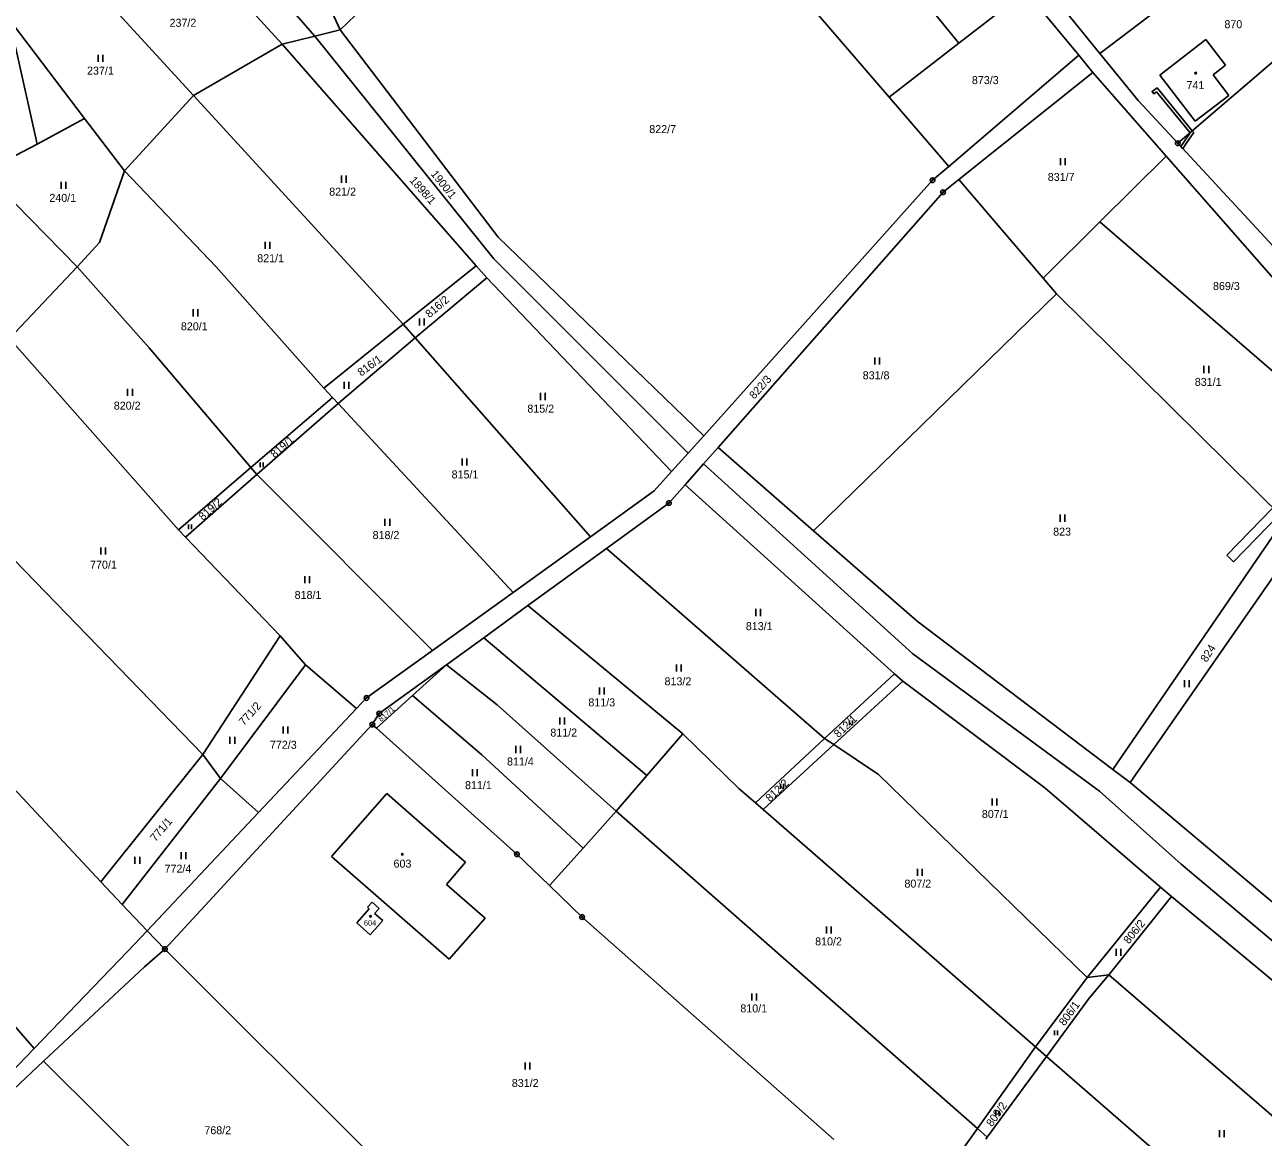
# Model space of a CAD drawing. Extents: x -445050 to -440454, y -1134563 to -1129741.
# Drawn here: x -441906.2 to -441643.1, y -1131436.6 to -1131200.4 of the extents above; entities that cross this region are included whole.
import ezdxf

# ---------------------------------------------------------------- set-up
doc = ezdxf.new("R2010")
doc.units = 0
for name, color, linetype in [('Vrstva 1', 7, 'Continuous'), ('Vrstva 18', 7, 'Continuous'), ('Vrstva 19', 7, 'Continuous'), ('Vrstva 24', 7, 'Continuous'), ('Vrstva 25', 7, 'Continuous'), ('Vrstva 3', 7, 'Continuous'), ('Vrstva 30', 7, 'Continuous'), ('Vrstva 37', 7, 'Continuous'), ('Vrstva 6', 7, 'Continuous')]:
    doc.layers.add(name, color=color, linetype=linetype)

msp = doc.modelspace()

# ---------------------------------------------------------------- linework, layer by layer
at = {"layer": 'Vrstva 1'}
for p, q in [((-441655.29, -1131203.55), (-441665.09, -1131211.06)), ((-441634.44, -1131202.53), (-441661.27, -1131225.54)), ((-441651.11, -1131209), (-441655.29, -1131203.55)), ((-441653.78, -1131210.99), (-441651.11, -1131209)), ((-441665.09, -1131211.06), (-441657.59, -1131220.87)), ((-441650.42, -1131215.41), (-441653.78, -1131210.99)), ((-441657.59, -1131220.87), (-441650.42, -1131215.41)), ((-441661.27, -1131225.54), (-441638.37, -1131250.2))]:
    msp.add_line(p, q, dxfattribs=at)
for points in [[(-441722.56, -1131215.75), (-441774.76, -1131155.19)], [(-441877.46, -1131176.04), (-441851.52, -1131204.49)], [(-441867.29, -1131176.81), (-441844.56, -1131202.79)], [(-441726.45, -1131181.4), (-441707.8, -1131204.33)], [(-441677.79, -1131206.49), (-441690.45, -1131190.9)], [(-441693.51, -1131193.26), (-441707.8, -1131204.33)], [(-441693.51, -1131193.26), (-441682.3, -1131206.88)], [(-441844.56, -1131202.79), (-441851.52, -1131204.49)], [(-441839.15, -1131201.5), (-441844.56, -1131202.79)], [(-441844.56, -1131202.79), (-441806.51, -1131250.05)], [(-441805.63, -1131245.45), (-441839.15, -1131201.5)], [(-441851.52, -1131204.49), (-441810.29, -1131251.56)], [(-441707.8, -1131204.33), (-441722.56, -1131215.75)], [(-441709.89, -1131230.45), (-441682.3, -1131206.88)], [(-441682.3, -1131206.88), (-441679.28, -1131210.56)], [(-441669.7, -1131216.46), (-441677.79, -1131206.49)], [(-441679.28, -1131210.56), (-441707.74, -1131233.26)], [(-441679.28, -1131210.56), (-441663.73, -1131228.28)], [(-441709.89, -1131230.45), (-441722.56, -1131215.75)], [(-441661.27, -1131225.54), (-441669.7, -1131216.46)], [(-441663.73, -1131228.28), (-441677.82, -1131242.24)], [(-441663.73, -1131228.28), (-441615.56, -1131283.16)], [(-441713.34, -1131233.4), (-441709.89, -1131230.45)], [(-441761.96, -1131287.68), (-441713.34, -1131233.4)], [(-441707.74, -1131233.26), (-441711.12, -1131235.96)], [(-441711.12, -1131235.96), (-441758.92, -1131290.14)], [(-441677.82, -1131242.24), (-441622.6, -1131289.95)], [(-441761.96, -1131287.68), (-441805.63, -1131245.45)], [(-441806.51, -1131250.05), (-441765.25, -1131291.35)], [(-441810.29, -1131251.56), (-441808.05, -1131254.12)], [(-441808.05, -1131254.12), (-441768.77, -1131295.27)], [(-441765.25, -1131291.35), (-441761.96, -1131287.68)], [(-441758.92, -1131290.14), (-441761.99, -1131293.62)], [(-441768.77, -1131295.27), (-441765.25, -1131291.35)], [(-441772.45, -1131299.33), (-441768.77, -1131295.27)], [(-441761.99, -1131293.62), (-441765.93, -1131298.09)], [(-441765.93, -1131298.09), (-441769.34, -1131301.95)], [(-441786, -1131309.08), (-441772.45, -1131299.33)], [(-441769.34, -1131301.95), (-441782.6, -1131311.58)], [(-441802.45, -1131320.92), (-441786, -1131309.08)], [(-441782.6, -1131311.58), (-441799.29, -1131323.69)], [(-441819.58, -1131333.25), (-441802.45, -1131320.92)], [(-441799.29, -1131323.69), (-441808.69, -1131330.52)], [(-441808.69, -1131330.52), (-441816.62, -1131336.28)], [(-441833.57, -1131343.32), (-441819.58, -1131333.25)], [(-441816.62, -1131336.28), (-441830.86, -1131346.62)], [(-441856.49, -1131367.6), (-441835.71, -1131345.58)], [(-441835.71, -1131345.58), (-441833.57, -1131343.32)], [(-441830.86, -1131346.62), (-441832.35, -1131348.95)], [(-441876.4, -1131396.64), (-441832.35, -1131348.95)], [(-441832.35, -1131348.95), (-441831.48, -1131349.73)], [(-441831.48, -1131349.73), (-441801.63, -1131376.48)], [(-441841.01, -1131376.98), (-441829.24, -1131363.63)], [(-441829.24, -1131363.63), (-441815.85, -1131375.33)], [(-441880.19, -1131392.72), (-441856.49, -1131367.6)], [(-441816.03, -1131398.77), (-441841.01, -1131376.98)], [(-441815.85, -1131375.33), (-441812.53, -1131378.21)], [(-441801.63, -1131376.48), (-441794.7, -1131383.16)], [(-441812.53, -1131378.21), (-441816.62, -1131382.92)], [(-441816.62, -1131382.92), (-441808.41, -1131390.07)], [(-441794.7, -1131383.16), (-441787.78, -1131389.83)], [(-441833.35, -1131387.76), (-441832.4, -1131386.7)], [(-441833, -1131388.1), (-441833.35, -1131387.76)], [(-441832.4, -1131386.7), (-441830.93, -1131388.03)], [(-441835.61, -1131391.09), (-441833, -1131388.1)], [(-441830.93, -1131388.03), (-441831.87, -1131389.08)], [(-441831.87, -1131389.08), (-441830.13, -1131390.56)], [(-441808.41, -1131390.07), (-441816.03, -1131398.77)], [(-441787.78, -1131389.83), (-441734.3, -1131437.08)], [(-441884.38, -1131397.16), (-441880.19, -1131392.72)], [(-441876.4, -1131396.64), (-441880.19, -1131392.72)], [(-441832.81, -1131393.58), (-441835.61, -1131391.09)], [(-441830.13, -1131390.56), (-441832.81, -1131393.58)], [(-441904.19, -1131417.75), (-441884.38, -1131397.16)], [(-441876.4, -1131396.64), (-441880.71, -1131400.37)], [(-441831.61, -1131441.36), (-441876.4, -1131396.64)], [(-441880.71, -1131400.37), (-441902.17, -1131420.45)], [(-441909.28, -1131423.04), (-441904.19, -1131417.75)], [(-441902.17, -1131420.45), (-441921.19, -1131438.24)]]:
    msp.add_lwpolyline(points, dxfattribs=at)
at = {"layer": 'Vrstva 24'}
for centre, radius in [((-441661.27, -1131225.54), 0.5), ((-441661.27, -1131225.54), 0.1), ((-441713.34, -1131233.4), 0.5), ((-441713.34, -1131233.4), 0.1), ((-441711.12, -1131235.96), 0.5), ((-441711.12, -1131235.96), 0.1), ((-441769.34, -1131301.95), 0.5), ((-441769.34, -1131301.95), 0.1), ((-441833.57, -1131343.32), 0.5), ((-441833.57, -1131343.32), 0.1), ((-441830.86, -1131346.62), 0.5), ((-441830.86, -1131346.62), 0.1), ((-441832.35, -1131348.95), 0.5), ((-441832.35, -1131348.95), 0.1), ((-441801.63, -1131376.48), 0.5), ((-441801.63, -1131376.48), 0.1), ((-441787.78, -1131389.83), 0.5), ((-441787.78, -1131389.83), 0.1), ((-441876.4, -1131396.64), 0.5), ((-441876.4, -1131396.64), 0.1)]:
    msp.add_circle(centre, radius, dxfattribs=at)
at = {"layer": 'Vrstva 25'}
for p, q in [((-441890.56, -1131208.25), (-441890.56, -1131206.75)), ((-441889.56, -1131208.25), (-441889.56, -1131206.75)), ((-441686.19, -1131230.2), (-441686.19, -1131228.7)), ((-441685.19, -1131230.2), (-441685.19, -1131228.7)), ((-441838.9, -1131233.92), (-441838.9, -1131232.42)), ((-441837.9, -1131233.92), (-441837.9, -1131232.42)), ((-441898.43, -1131235.24), (-441898.43, -1131233.74)), ((-441897.43, -1131235.24), (-441897.43, -1131233.74)), ((-441855.13, -1131247.99), (-441855.13, -1131246.49)), ((-441854.13, -1131247.99), (-441854.13, -1131246.49)), ((-441870.41, -1131262.3), (-441870.41, -1131260.8)), ((-441869.41, -1131262.3), (-441869.41, -1131260.8)), ((-441822.35, -1131264.27), (-441822.35, -1131262.77)), ((-441821.35, -1131264.27), (-441821.35, -1131262.77)), ((-441725.63, -1131272.51), (-441725.63, -1131271.01)), ((-441724.63, -1131272.51), (-441724.63, -1131271.01)), ((-441655.7, -1131274.33), (-441655.7, -1131272.83)), ((-441654.7, -1131274.33), (-441654.7, -1131272.83)), ((-441838.35, -1131277.71), (-441838.35, -1131276.21)), ((-441837.35, -1131277.71), (-441837.35, -1131276.21)), ((-441884.32, -1131279.16), (-441884.32, -1131277.66)), ((-441883.32, -1131279.16), (-441883.32, -1131277.66)), ((-441796.62, -1131280.06), (-441796.62, -1131278.56)), ((-441795.62, -1131280.06), (-441795.62, -1131278.56)), ((-441813.29, -1131293.94), (-441813.29, -1131292.44)), ((-441812.29, -1131293.94), (-441812.29, -1131292.44)), ((-441856.18, -1131294.31), (-441856.18, -1131293.3)), ((-441855.52, -1131294.31), (-441855.52, -1131293.3)), ((-441829.66, -1131306.8), (-441829.66, -1131305.3)), ((-441828.66, -1131306.8), (-441828.66, -1131305.3)), ((-441686.23, -1131305.89), (-441686.23, -1131304.39)), ((-441685.23, -1131305.89), (-441685.23, -1131304.39)), ((-441871.41, -1131307.49), (-441871.41, -1131306.49)), ((-441870.73, -1131307.49), (-441870.73, -1131306.49)), ((-441890.01, -1131312.87), (-441890.01, -1131311.37)), ((-441889.01, -1131312.87), (-441889.01, -1131311.37)), ((-441846.71, -1131318.95), (-441846.71, -1131317.45)), ((-441845.71, -1131318.95), (-441845.71, -1131317.45)), ((-441750.89, -1131325.92), (-441750.89, -1131324.42)), ((-441749.89, -1131325.92), (-441749.89, -1131324.42)), ((-441767.73, -1131337.68), (-441767.73, -1131336.18)), ((-441766.73, -1131337.68), (-441766.73, -1131336.18)), ((-441659.86, -1131341.02), (-441659.86, -1131339.52)), ((-441658.86, -1131341.02), (-441658.86, -1131339.52)), ((-441784.09, -1131342.61), (-441784.09, -1131341.11)), ((-441783.09, -1131342.61), (-441783.09, -1131341.11)), ((-441792.51, -1131348.97), (-441792.51, -1131347.47)), ((-441791.51, -1131348.97), (-441791.51, -1131347.47)), ((-441731.03, -1131349.08), (-441731.03, -1131348.07)), ((-441730.35, -1131349.08), (-441730.35, -1131348.07)), ((-441851.3, -1131350.89), (-441851.3, -1131349.39)), ((-441850.3, -1131350.89), (-441850.3, -1131349.39)), ((-441862.58, -1131353.06), (-441862.58, -1131351.56)), ((-441861.58, -1131353.06), (-441861.58, -1131351.56)), ((-441801.88, -1131355.01), (-441801.88, -1131353.51)), ((-441800.88, -1131355.01), (-441800.88, -1131353.51)), ((-441811.1, -1131359.94), (-441811.1, -1131358.44)), ((-441810.1, -1131359.94), (-441810.1, -1131358.44)), ((-441745.67, -1131362.59), (-441745.67, -1131361.58)), ((-441745.01, -1131362.59), (-441745.01, -1131361.58)), ((-441700.69, -1131366.14), (-441700.69, -1131364.64)), ((-441699.69, -1131366.14), (-441699.69, -1131364.64)), ((-441882.76, -1131378.55), (-441882.76, -1131377.05)), ((-441881.76, -1131378.55), (-441881.76, -1131377.05)), ((-441872.96, -1131377.57), (-441872.96, -1131376.07)), ((-441871.96, -1131377.57), (-441871.96, -1131376.07)), ((-441716.56, -1131381.09), (-441716.56, -1131379.59)), ((-441715.56, -1131381.09), (-441715.56, -1131379.59)), ((-441735.9, -1131393.35), (-441735.9, -1131391.85)), ((-441734.9, -1131393.35), (-441734.9, -1131391.85)), ((-441674.37, -1131398.06), (-441674.37, -1131396.56)), ((-441673.37, -1131398.06), (-441673.37, -1131396.56)), ((-441751.72, -1131407.54), (-441751.72, -1131406.04)), ((-441750.72, -1131407.54), (-441750.72, -1131406.04)), ((-441687.47, -1131414.93), (-441687.47, -1131413.93)), ((-441686.79, -1131414.93), (-441686.79, -1131413.93)), ((-441799.9, -1131422.22), (-441799.9, -1131420.72)), ((-441798.9, -1131422.22), (-441798.9, -1131420.72)), ((-441699.9, -1131431.95), (-441699.9, -1131430.95)), ((-441699.23, -1131431.95), (-441699.23, -1131430.95)), ((-441652.39, -1131436.56), (-441652.39, -1131435.06)), ((-441651.39, -1131436.56), (-441651.39, -1131435.06))]:
    msp.add_line(p, q, dxfattribs=at)
for centre in [(-441657.47, -1131210.65), (-441825.96, -1131376.52), (-441832.73, -1131389.68)]:
    msp.add_circle(centre, 0.175, dxfattribs=at)
at = {"layer": 'Vrstva 3'}
for points in [[(-441655.29, -1131203.55), (-441665.09, -1131211.06)], [(-441651.11, -1131209), (-441655.29, -1131203.55)], [(-441653.78, -1131210.99), (-441651.11, -1131209)], [(-441665.09, -1131211.06), (-441657.59, -1131220.87)], [(-441650.42, -1131215.41), (-441653.78, -1131210.99)], [(-441657.59, -1131220.87), (-441650.42, -1131215.41)], [(-441841.01, -1131376.98), (-441829.24, -1131363.63)], [(-441829.24, -1131363.63), (-441815.85, -1131375.33)], [(-441816.03, -1131398.77), (-441841.01, -1131376.98)], [(-441815.85, -1131375.33), (-441812.53, -1131378.21)], [(-441812.53, -1131378.21), (-441816.62, -1131382.92)], [(-441816.62, -1131382.92), (-441808.41, -1131390.07)], [(-441833.35, -1131387.76), (-441832.4, -1131386.7)], [(-441833, -1131388.1), (-441833.35, -1131387.76)], [(-441832.4, -1131386.7), (-441830.93, -1131388.03)], [(-441835.61, -1131391.09), (-441833, -1131388.1)], [(-441830.93, -1131388.03), (-441831.87, -1131389.08)], [(-441831.87, -1131389.08), (-441830.13, -1131390.56)], [(-441808.41, -1131390.07), (-441816.03, -1131398.77)], [(-441832.81, -1131393.58), (-441835.61, -1131391.09)], [(-441830.13, -1131390.56), (-441832.81, -1131393.58)]]:
    msp.add_lwpolyline(points, dxfattribs=at)
at = {"layer": 'Vrstva 30'}
for p, q in [((-441650.84, -1131312.99), (-441641.09, -1131302.94)), ((-441639.67, -1131304.34), (-441649.42, -1131314.39)), ((-441649.42, -1131314.39), (-441650.84, -1131312.99))]:
    msp.add_line(p, q, dxfattribs=at)
for points in [[(-441665.79, -1131214.61), (-441666.39, -1131215.04), (-441666.73, -1131214.54), (-441665.67, -1131213.81), (-441658.2, -1131222.9), (-441658.65, -1131223.3), (-441665.79, -1131214.61)], [(-441657.88, -1131223.28), (-441659.5, -1131225.63), (-441660.17, -1131226.72), (-441660.59, -1131226.27), (-441660, -1131225.31), (-441658.65, -1131223.3), (-441658.2, -1131222.9), (-441657.88, -1131223.28)]]:
    msp.add_lwpolyline(points, dxfattribs=at)
at = {"layer": 'Vrstva 37'}
for centre in [(-441657.47, -1131210.65), (-441825.96, -1131376.52), (-441832.73, -1131389.68)]:
    msp.add_circle(centre, 0.175, dxfattribs=at)
at = {"layer": 'Vrstva 6'}
for points in [[(-441853.04, -1131171.29), (-441839.15, -1131201.5)], [(-441648.26, -1131183.96), (-441677.79, -1131206.49)], [(-441894.1, -1131189.46), (-441870.35, -1131215.41)], [(-441839.15, -1131201.5), (-441831.04, -1131193.6)], [(-441911.64, -1131196.49), (-441893.45, -1131220.29)], [(-441908.15, -1131205.06), (-441903.55, -1131225.76)], [(-441851.52, -1131204.49), (-441870.35, -1131215.41)], [(-441870.35, -1131215.41), (-441884.96, -1131231.39)], [(-441870.35, -1131215.41), (-441825.81, -1131263.99)], [(-441893.45, -1131220.29), (-441903.55, -1131225.76)], [(-441893.45, -1131220.29), (-441884.96, -1131231.39)], [(-441903.55, -1131225.76), (-441914.32, -1131231.3)], [(-441914.89, -1131231.59), (-441895.01, -1131251.8)], [(-441884.96, -1131231.39), (-441890.28, -1131246.62)], [(-441884.96, -1131231.39), (-441865.52, -1131251.81)], [(-441707.74, -1131233.26), (-441689.86, -1131254.17)], [(-441677.82, -1131242.24), (-441689.86, -1131254.17)], [(-441890.28, -1131246.62), (-441895.01, -1131251.8)], [(-441895.01, -1131251.8), (-441909.43, -1131266.98)], [(-441895.01, -1131251.8), (-441879.75, -1131269)], [(-441865.52, -1131251.81), (-441842.64, -1131277.55)], [(-441810.29, -1131251.56), (-441825.81, -1131263.99)], [(-441808.05, -1131254.12), (-441823.26, -1131266.88)], [(-441689.86, -1131254.17), (-441687, -1131257.52)], [(-441687, -1131257.52), (-441738.62, -1131307.86)], [(-441687, -1131257.52), (-441638.62, -1131305.38)], [(-441825.81, -1131263.99), (-441842.64, -1131277.55)], [(-441825.81, -1131263.99), (-441823.26, -1131266.88)], [(-441909.43, -1131266.98), (-441873.51, -1131307.61)], [(-441879.75, -1131269), (-441858.15, -1131294.36)], [(-441823.26, -1131266.88), (-441839.61, -1131280.83)], [(-441823.26, -1131266.88), (-441786, -1131309.08)], [(-441840.82, -1131279.51), (-441858.15, -1131294.36)], [(-441842.64, -1131277.55), (-441840.82, -1131279.51)], [(-441840.82, -1131279.51), (-441839.61, -1131280.83)], [(-441839.61, -1131280.83), (-441856.89, -1131295.9)], [(-441839.61, -1131280.83), (-441802.45, -1131320.92)], [(-441758.92, -1131290.14), (-441738.62, -1131307.86)], [(-441928.52, -1131293.33), (-441868.32, -1131355.32)], [(-441858.15, -1131294.36), (-441873.51, -1131307.61)], [(-441858.15, -1131294.36), (-441856.89, -1131295.9)], [(-441761.99, -1131293.62), (-441717.51, -1131333.98)], [(-441856.89, -1131295.9), (-441872.01, -1131309.17)], [(-441856.89, -1131295.9), (-441819.58, -1131333.25)], [(-441765.93, -1131298.09), (-441721.41, -1131338.17)], [(-441638.62, -1131305.38), (-441675.07, -1131358.47)], [(-441873.51, -1131307.61), (-441872.01, -1131309.17)], [(-441738.62, -1131307.86), (-441716.65, -1131327.04)], [(-441634.97, -1131308.93), (-441671.41, -1131361.23)], [(-441872.01, -1131309.17), (-441851.92, -1131330.09)], [(-441782.6, -1131311.58), (-441736.3, -1131351.91)], [(-441944.94, -1131323.54), (-441889.98, -1131382.37)], [(-441799.29, -1131323.69), (-441766.41, -1131350.93)], [(-441716.65, -1131327.04), (-441675.07, -1131358.47)], [(-441851.92, -1131330.09), (-441868.32, -1131355.32)], [(-441851.92, -1131330.09), (-441846.54, -1131336.29)], [(-441808.69, -1131330.52), (-441774.03, -1131359.78)], [(-441717.51, -1131333.98), (-441677.9, -1131363.09)], [(-441846.54, -1131336.29), (-441864.61, -1131360.38)], [(-441846.54, -1131336.29), (-441835.71, -1131345.58)], [(-441816.62, -1131336.28), (-441823.81, -1131342.79)], [(-441816.62, -1131336.28), (-441805.8, -1131344.78)], [(-441721.41, -1131338.17), (-441736.3, -1131351.91)], [(-441719.65, -1131339.76), (-441734.33, -1131353.22)], [(-441721.41, -1131338.17), (-441719.65, -1131339.76)], [(-441719.65, -1131339.76), (-441689.54, -1131362.41)], [(-441823.81, -1131342.79), (-441831.48, -1131349.73)], [(-441823.81, -1131342.79), (-441809.06, -1131355.4)], [(-441805.8, -1131344.78), (-441780.53, -1131367.32)], [(-441766.41, -1131350.93), (-441774.03, -1131359.78)], [(-441766.41, -1131350.93), (-441754.41, -1131362.6)], [(-441736.3, -1131351.91), (-441750.97, -1131365.59)], [(-441734.33, -1131353.22), (-441749.35, -1131367)], [(-441736.3, -1131351.91), (-441734.33, -1131353.22)], [(-441734.33, -1131353.22), (-441724.84, -1131359.55)], [(-441957.65, -1131356.27), (-441904.19, -1131417.75)], [(-441868.32, -1131355.32), (-441889.98, -1131382.37)], [(-441868.32, -1131355.32), (-441864.61, -1131360.38)], [(-441809.06, -1131355.4), (-441787.56, -1131375.18)], [(-441675.07, -1131358.47), (-441671.41, -1131361.23)], [(-441864.61, -1131360.38), (-441885.48, -1131387.13)], [(-441864.61, -1131360.38), (-441856.49, -1131367.6)], [(-441774.03, -1131359.78), (-441780.53, -1131367.32)], [(-441724.84, -1131359.55), (-441680.51, -1131402.68)], [(-441671.41, -1131361.23), (-441616.75, -1131407.18)], [(-441754.41, -1131362.6), (-441750.97, -1131365.59)], [(-441689.54, -1131362.41), (-441664.94, -1131383.49)], [(-441677.9, -1131363.09), (-441660.52, -1131378.63)], [(-441750.97, -1131365.59), (-441749.35, -1131367)], [(-441780.53, -1131367.32), (-441787.56, -1131375.18)], [(-441780.53, -1131367.32), (-441703.81, -1131434.7)], [(-441749.35, -1131367), (-441691.46, -1131417.39)], [(-441787.56, -1131375.18), (-441794.7, -1131383.16)], [(-441660.52, -1131378.63), (-441609.17, -1131421.77)], [(-441889.98, -1131382.37), (-441885.48, -1131387.13)], [(-441664.94, -1131383.49), (-441680.51, -1131402.68)], [(-441664.94, -1131383.49), (-441662.63, -1131385.47)], [(-441885.48, -1131387.13), (-441880.19, -1131392.72)], [(-441662.63, -1131385.47), (-441675.92, -1131402.07)], [(-441600, -1131437.39), (-441662.63, -1131385.47)], [(-441680.51, -1131402.68), (-441691.46, -1131417.39)], [(-441680.51, -1131402.68), (-441675.92, -1131402.07)], [(-441675.92, -1131402.07), (-441680.07, -1131407.06)], [(-441675.92, -1131402.07), (-441617.7, -1131452.3)], [(-441680.07, -1131407.06), (-441689.14, -1131419.41)], [(-441691.46, -1131417.39), (-441703.81, -1131434.7)], [(-441689.14, -1131419.41), (-441701.73, -1131436.53)], [(-441691.46, -1131417.39), (-441689.14, -1131419.41)], [(-441689.14, -1131419.41), (-441634.8, -1131466.7)], [(-441902.17, -1131420.45), (-441852.74, -1131469.57)], [(-441703.81, -1131434.7), (-441716.72, -1131452.8)], [(-441703.81, -1131434.7), (-441701.73, -1131436.53)], [(-441701.73, -1131436.53), (-441702.06, -1131437)]]:
    msp.add_lwpolyline(points, dxfattribs=at)

# ---------------------------------------------------------------- texts
at = {"layer": 'Vrstva 18'}
for s, p in [('237/2', (-441875.42, -1131200.82)), ('870', (-441651.37, -1131201.12)), ('237/1', (-441892.94, -1131210.98)), ('873/3', (-441705, -1131212.99)), ('822/7', (-441773.52, -1131223.39)), ('831/7', (-441688.88, -1131233.55)), ('821/2', (-441841.5, -1131236.67)), ('240/1', (-441900.95, -1131237.99)), ('821/1', (-441856.79, -1131250.81)), ('869/3', (-441653.79, -1131256.7)), ('820/1', (-441873.01, -1131265.26)), ('831/8', (-441728.19, -1131275.66)), ('831/1', (-441657.66, -1131277.06)), ('820/2', (-441887.26, -1131282.1)), ('815/2', (-441799.42, -1131282.74)), ('815/1', (-441815.51, -1131296.71)), ('818/2', (-441832.29, -1131309.58)), ('823', (-441687.74, -1131308.85)), ('770/1', (-441892.3, -1131315.87)), ('818/1', (-441848.85, -1131322.29)), ('813/1', (-441753.01, -1131328.92)), ('813/2', (-441770.28, -1131340.64)), ('811/3', (-441786.46, -1131345.1)), ('811/2', (-441794.54, -1131351.51)), ('772/3', (-441854.1, -1131354.1)), ('811/4', (-441803.74, -1131357.65)), ('811/1', (-441812.66, -1131362.67)), ('807/1', (-441702.89, -1131368.8)), ('772/4', (-441876.48, -1131380.41)), ('807/2', (-441719.33, -1131383.58)), ('810/2', (-441738.29, -1131395.85)), ('810/1', (-441754.18, -1131410.07)), ('831/2', (-441802.72, -1131425.91)), ('768/2', (-441868.02, -1131435.94))]:
    msp.add_text(s, height=1.7, dxfattribs=at).set_placement(p)
for s, height, rotation, p in [('1900/1', 1.7, 308.7342, (-441820.02, -1131232.12)), ('1898/1', 1.7, 311.382, (-441824.54, -1131233.5)), ('816/2', 1.7, 40.3776, (-441820.2, -1131262.72)), ('816/1', 1.7, 36.117, (-441834.72, -1131275.1)), ('822/3', 1.7, 48.4263, (-441751.21, -1131279.99)), ('819/1', 1.7, 41.526, (-441853.08, -1131292.49)), ('819/2', 1.7, 42.3918, (-441868.32, -1131305.75)), ('824', 1.7, 57.8241, (-441655.15, -1131335.87)), ('771/2', 1.7, 47.9907, (-441859.63, -1131349.32)), ('817/1', 1.14, 41.0943, (-441830.46, -1131348.45)), ('812/1', 1.7, 43.1343, (-441733.36, -1131351.87)), ('812/2', 1.7, 43.6032, (-441747.86, -1131365.51)), ('771/1', 1.7, 49.6305, (-441878.4, -1131373.93)), ('806/2', 1.7, 50.9175, (-441671.66, -1131395.66)), ('806/1', 1.7, 53.8983, (-441685.31, -1131413.06)), ('809/2', 1.7, 54.9342, (-441700.72, -1131434.49))]:
    msp.add_text(s, height=height, rotation=rotation, dxfattribs=at).set_placement(p)
at = {"layer": 'Vrstva 19'}
for s, height, p in [('741', 1.7, (-441659.41, -1131214.06)), ('603', 1.7, (-441827.84, -1131379.33)), ('604', 1.14, (-441834.15, -1131391.64))]:
    msp.add_text(s, height=height, dxfattribs=at).set_placement(p)

doc.saveas('drawing.dxf')
